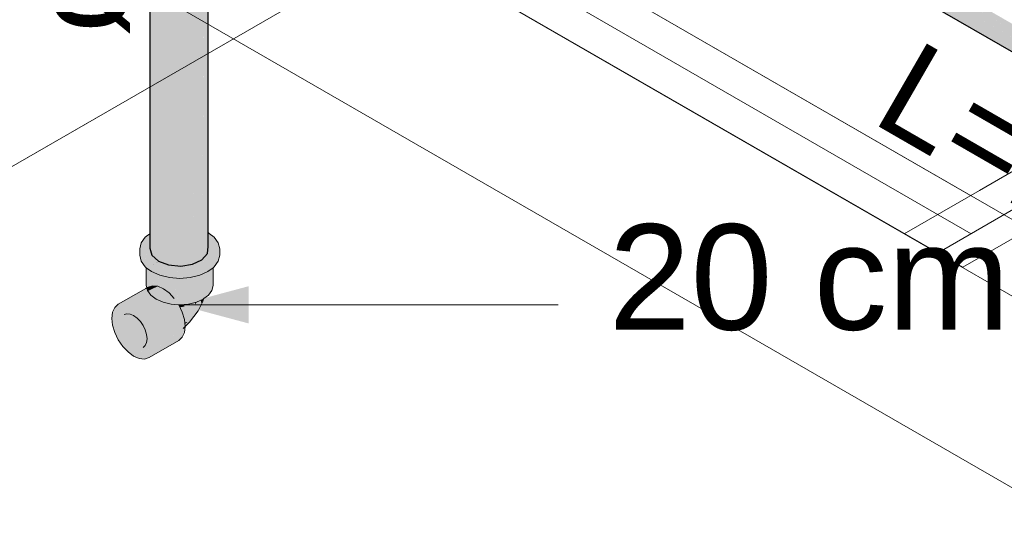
# Model space of a CAD drawing. Header units: millimetres. Extents: x 2 to 902, y -447 to 199.
# Tile 402 of 656: x 107.23 to 109.28, y 59.96 to 61.03. Entities that reach past the tile are written whole.
import ezdxf

# ---------------------------------------------------------------- set-up
doc = ezdxf.new("R2010")
doc.units = ezdxf.units.MM
doc.header["$MEASUREMENT"] = 0
doc.linetypes.add('NULL', pattern=[0])
for name, color, linetype, lineweight in [('AF-Condutos', 4, 'Continuous', 25), ('AF-Peça de utilização', 9, 'Continuous', 18), ('AF-Textos conduto', 7, 'Continuous', 9), ('Cotas', 1, 'Continuous', 0), ('IFC-Laje-Contorno', 134, 'Continuous', 5), ('IFC-Parede padrão-Contorno', 44, 'Continuous', 5), ('IFC-Viga-Contorno', 66, 'Continuous', 5), ('Textos', 7, 'Continuous', 9)]:
    doc.layers.add(name, color=color, linetype=linetype, lineweight=lineweight)
doc.styles.add('Arial', font='arial.ttf')

msp = doc.modelspace()

# ---------------------------------------------------------------- hatches: boundary and pattern name
at = {"layer": 'AF-Condutos', "linetype": 'Continuous'}
for points in [[(107.6293, 61.94), (107.6917, 61.9037), (107.6921, 61.9037), (107.6917, 61.9037), (107.6919, 61.9036), (107.6952, 61.9017), (107.6981, 61.9), (107.6983, 61.9001), (107.6952, 61.9019), (107.7009, 61.9101), (107.6952, 61.9019), (107.6983, 61.9001), (107.6981, 61.9), (111.0703, 59.9533), (107.7185, 61.9087), (107.7076, 61.915), (107.7011, 61.9104), (107.7076, 61.915), (107.7049, 61.9159), (107.6918, 61.9038), (107.7049, 61.9159), (107.7076, 61.915), (107.7185, 61.9087), (111.0703, 59.9741), (107.719, 61.9089), (111.0703, 59.9741), (107.7455, 61.9202), (107.7284, 61.9302), (107.708, 61.9153), (107.7053, 61.9165), (107.7052, 61.9164), (107.7037, 61.9163), (107.7052, 61.9164), (107.7053, 61.9165), (107.7043, 61.917), (107.7053, 61.9165), (107.7054, 61.9168), (107.7053, 61.9165), (107.708, 61.9153), (107.7284, 61.9302), (107.721, 61.9346), (107.7195, 61.933), (107.7065, 61.9183), (107.7046, 61.9173), (107.7065, 61.9183), (107.7089, 61.9218), (107.7065, 61.9183), (107.7195, 61.933), (107.717, 61.9337), (107.7195, 61.933), (107.721, 61.9346), (107.7186, 61.936), (107.7182, 61.9354), (107.7186, 61.936), (107.6366, 61.984), (107.6293, 61.9607)], [(111.0566, 59.9821), (111.0582, 59.9811), (111.0617, 59.9927), (111.0669, 60.0035), (111.0652, 60.0045), (107.7186, 61.936)], [(107.6917, 61.9037), (107.6366, 61.9252), (107.684, 61.8978), (107.6854, 61.897), (107.6909, 61.9029), (107.6854, 61.897), (107.6878, 61.8957), (107.6901, 61.8943), (107.6923, 61.8976), (107.6901, 61.8943), (111.0776, 59.9385), (107.6981, 61.9), (107.6951, 61.9017), (107.6919, 61.9036)], [(111.0529, 59.9634), (111.0546, 59.9624), (111.0558, 59.9729), (111.0582, 59.9811), (111.0567, 59.9819), (107.7076, 61.915)], [(111.0538, 59.9541), (111.0546, 59.9623), (111.0526, 59.9635), (107.6919, 61.9036), (111.0536, 59.9525)], [(107.6178, 61.8586), (107.6179, 61.8599), (107.6132, 61.8848), (107.6086, 61.8828), (107.6067, 61.8819), (107.6117, 61.8571), (107.6067, 61.8549), (107.6072, 60.5997)], [(107.498, 60.5882), (107.4979, 60.5579), (107.5019, 60.5433), (107.5158, 60.531), (107.5371, 60.523), (107.5371, 60.6065), (107.5371, 61.8507), (107.5367, 61.8507), (107.5168, 60.5975), (107.5158, 61.8549), (107.5158, 60.5971), (107.5158, 61.8549), (107.5154, 61.855), (107.5024, 60.5912), (107.5019, 61.8591), (107.5019, 60.5909), (107.5019, 60.5911), (107.5014, 60.5907), (107.5019, 60.5911), (107.5019, 60.5999), (107.5019, 61.8591), (107.5018, 61.8592), (107.4979, 61.8609), (107.498, 60.5945), (107.4979, 61.8609), (107.4979, 60.5943), (107.4979, 60.5892), (107.4979, 60.5579), (107.498, 60.5892)], [(107.5019, 61.8582), (107.5024, 60.5912), (107.5154, 61.8531), (107.5148, 61.8551), (107.5146, 61.8552), (107.5064, 61.8571), (107.5019, 61.8591)], [(107.5158, 61.8523), (107.5168, 60.5975), (107.5367, 61.8499), (107.5367, 61.8507), (107.5362, 61.8507), (107.5318, 61.8511), (107.5158, 61.8549)], [(107.5864, 61.8511), (107.5623, 61.8704), (107.5623, 61.8453), (107.5623, 60.5207), (107.5869, 60.5245), (107.6062, 61.8558), (107.5869, 61.8512)], [(107.6072, 60.596), (107.6072, 60.5997), (107.6067, 61.8549), (107.6067, 60.6001), (107.6067, 61.8559), (107.6062, 61.8558), (107.5882, 60.614), (107.6067, 60.5962), (107.5882, 60.614), (107.588, 60.6045), (107.5906, 60.6033), (107.588, 60.6045), (107.5869, 60.5245), (107.6067, 60.5338), (107.6182, 60.5468), (107.6182, 60.5911), (107.6182, 60.5914), (107.6182, 61.86), (107.6179, 61.8599), (107.6072, 60.5997), (107.6081, 60.5956), (107.6072, 60.5997)], [(107.6182, 60.5468), (107.6195, 61.8606), (107.6182, 61.86)], [(107.6195, 60.5904), (107.6195, 60.5905), (107.6195, 61.8606), (107.6195, 61.8606), (107.6182, 60.5914), (107.6183, 60.5911), (107.6192, 60.5907), (107.6183, 60.5911), (107.6195, 60.5615)], [(107.5618, 61.8488), (107.5618, 61.8492), (107.559, 61.849), (107.5371, 61.8507), (107.5371, 61.8473), (107.5371, 60.523)], [(107.5618, 61.8492), (107.5371, 60.523), (107.5623, 60.5207), (107.5623, 61.8492)], [(107.6182, 60.5914), (107.6182, 60.5468), (107.6195, 60.5615)]]:
    msp.add_hatch(color=151, dxfattribs=at).paths.add_polyline_path(points)
at = {"layer": 'AF-Peça de utilização', "linetype": 'Continuous'}
for points in [[(107.4979, 60.5872), (107.4979, 60.5881), (107.491, 60.5829), (107.4881, 60.5807), (107.4798, 60.5691), (107.477, 60.5567), (107.477, 60.5431), (107.4798, 60.5307), (107.4881, 60.5191), (107.4798, 60.5443), (107.4881, 60.5191), (107.4907, 60.5171), (107.5014, 60.5091), (107.4907, 60.5281), (107.5014, 60.5091), (107.5186, 60.5015), (107.5387, 60.4967), (107.5603, 60.495), (107.5818, 60.4967), (107.6019, 60.5015), (107.6192, 60.5091), (107.6298, 60.5171), (107.6324, 60.5191), (107.6298, 60.5198), (107.6324, 60.5191), (107.6324, 60.5327), (107.6298, 60.5307), (107.6192, 60.5227), (107.6019, 60.5151), (107.5818, 60.5103), (107.6019, 60.5151), (107.6192, 60.5227), (107.6298, 60.5361), (107.6298, 60.538), (107.6298, 60.5361), (107.6192, 60.5227), (107.6298, 60.5307), (107.6298, 60.5334), (107.6298, 60.5307), (107.6324, 60.5327), (107.6324, 60.5191), (107.6407, 60.5307), (107.6436, 60.5431), (107.6436, 60.5567), (107.6407, 60.5691), (107.6324, 60.5807), (107.6407, 60.5443), (107.6396, 60.5492), (107.6383, 60.5486), (107.6396, 60.5492), (107.6356, 60.5666), (107.6324, 60.5807), (107.6311, 60.5615), (107.63, 60.5447), (107.6311, 60.5615), (107.6324, 60.5807), (107.6298, 60.5796), (107.6298, 60.56), (107.6298, 60.5796), (107.6203, 60.5492), (107.6224, 60.5516), (107.6298, 60.5446), (107.6224, 60.5516), (107.6203, 60.5492), (107.6195, 60.5468), (107.6195, 60.5484), (107.6195, 60.5615), (107.6182, 60.5468), (107.618, 60.5466), (107.612, 60.5398), (107.6176, 60.5407), (107.6195, 60.541), (107.6286, 60.544), (107.6195, 60.541), (107.6234, 60.5416), (107.6298, 60.5426), (107.6234, 60.5416), (107.612, 60.5398), (107.6101, 60.5377), (107.6207, 60.5403), (107.6188, 60.5395), (107.6207, 60.5403), (107.6101, 60.5377), (107.6093, 60.5367), (107.617, 60.5386), (107.6093, 60.5367), (107.6067, 60.5338), (107.5927, 60.5272), (107.5869, 60.5245), (107.5623, 60.5207), (107.5605, 60.5209), (107.5563, 60.5212), (107.5477, 60.522), (107.5186, 60.5151), (107.5222, 60.5145), (107.5547, 60.5095), (107.5761, 60.5194), (107.5781, 60.5193), (107.5787, 60.5192), (107.5883, 60.5247), (107.5787, 60.5192), (107.5819, 60.5189), (107.597, 60.5261), (107.6019, 60.5284), (107.6298, 60.5417), (107.6019, 60.5284), (107.597, 60.5261), (107.6003, 60.5266), (107.6008, 60.5267), (107.6003, 60.5266), (107.597, 60.5261), (107.5819, 60.5189), (107.5787, 60.5192), (107.5781, 60.5193), (107.5761, 60.5194), (107.5547, 60.5095), (107.5603, 60.5086), (107.5832, 60.5188), (107.6, 60.5262), (107.601, 60.5267), (107.6298, 60.5394), (107.5603, 60.5086), (107.5387, 60.5103), (107.5603, 60.5086), (107.5186, 60.5151), (107.5428, 60.5209), (107.5477, 60.522), (107.5476, 60.522), (107.547, 60.5221), (107.5467, 60.5221), (107.5425, 60.521), (107.5467, 60.5221), (107.5456, 60.5222), (107.5419, 60.5212), (107.5456, 60.5222), (107.5371, 60.523), (107.5253, 60.5241), (107.5371, 60.523), (107.5272, 60.5267), (107.5158, 60.5249), (107.5272, 60.5267), (107.525, 60.5275), (107.5181, 60.5301), (107.5134, 60.5252), (107.5181, 60.5301), (107.508, 60.5256), (107.5014, 60.5227), (107.4907, 60.5307), (107.5039, 60.5354), (107.5017, 60.5363), (107.5039, 60.5354), (107.5088, 60.5372), (107.5069, 60.5389), (107.5004, 60.5367), (107.5069, 60.5389), (107.506, 60.5397), (107.5058, 60.5399), (107.5041, 60.5413), (107.5038, 60.5417), (107.4979, 60.5377), (107.4993, 60.5372), (107.4979, 60.5377), (107.5038, 60.5417), (107.4976, 60.5378), (107.4907, 60.5335), (107.4995, 60.5371), (107.4907, 60.5335), (107.4976, 60.5378), (107.5038, 60.5417), (107.4973, 60.5379), (107.5025, 60.541), (107.5038, 60.5417), (107.5034, 60.542), (107.5019, 60.5433), (107.5014, 60.545), (107.5008, 60.5443), (107.5014, 60.545), (107.5012, 60.5457), (107.499, 60.5539), (107.5003, 60.5448), (107.5003, 60.5447), (107.5003, 60.5448), (107.4949, 60.5388), (107.4907, 60.5341), (107.4952, 60.5387), (107.4907, 60.5341), (107.4949, 60.5388), (107.5003, 60.5448), (107.4945, 60.539), (107.5003, 60.5448), (107.499, 60.5539), (107.4986, 60.5552), (107.4964, 60.5482), (107.4986, 60.5552), (107.4957, 60.5489), (107.496, 60.5486), (107.4957, 60.5489), (107.4924, 60.5398), (107.4907, 60.5352), (107.4925, 60.5397), (107.4907, 60.5352), (107.4927, 60.5397), (107.4907, 60.5352), (107.4881, 60.5327), (107.4916, 60.5809), (107.4881, 60.5327), (107.4957, 60.5658), (107.4925, 60.5517), (107.4907, 60.5438), (107.49, 60.5407), (107.4907, 60.5404), (107.4907, 60.5381), (107.491, 60.5403), (107.4907, 60.5381), (107.4911, 60.5402), (107.4931, 60.5512), (107.4911, 60.5402), (107.4907, 60.5381), (107.4911, 60.5402), (107.4933, 60.551), (107.4911, 60.5402), (107.4907, 60.5381), (107.4916, 60.5401), (107.4907, 60.5381), (107.4907, 60.5404), (107.49, 60.5407), (107.4881, 60.5327), (107.4907, 60.5352), (107.4924, 60.5398), (107.4957, 60.5489), (107.4979, 60.5537), (107.4986, 60.5552), (107.4979, 60.5579), (107.4961, 60.5646), (107.4979, 60.5579), (107.4979, 60.5736), (107.4979, 60.5755)], [(107.622, 60.5885), (107.6195, 60.5904), (107.6195, 60.5898), (107.6195, 60.5882), (107.6195, 60.5859), (107.6195, 60.5765), (107.621, 60.5769), (107.6219, 60.5868), (107.621, 60.5769), (107.6209, 60.5767), (107.621, 60.5769), (107.6195, 60.5764), (107.6195, 60.5762), (107.6195, 60.5761), (107.6195, 60.5751), (107.6195, 60.5615), (107.6195, 60.5468), (107.6208, 60.5756), (107.6324, 60.5807)], [(107.6203, 60.5492), (107.6298, 60.5796), (107.6208, 60.5756), (107.6196, 60.5485), (107.6195, 60.5468)], [(107.5088, 60.5371), (107.504, 60.5354), (107.4907, 60.5307), (107.496, 60.5267), (107.5021, 60.5262), (107.496, 60.5267), (107.5014, 60.5227), (107.5079, 60.5257), (107.5031, 60.5261), (107.5073, 60.5342), (107.5031, 60.5261), (107.5079, 60.5257), (107.5171, 60.5298), (107.5179, 60.5302), (107.5158, 60.531)], [(107.4907, 60.4808), (107.4907, 60.48), (107.4916, 60.4759), (107.4918, 60.4753), (107.4931, 60.4696), (107.4929, 60.4759), (107.4931, 60.4696), (107.5, 60.4599), (107.5111, 60.4516), (107.5255, 60.4452), (107.5423, 60.4412), (107.536, 60.4664), (107.5357, 60.4673), (107.5351, 60.4697), (107.5336, 60.4758), (107.5277, 60.4993), (107.5271, 60.4994), (107.5306, 60.4801), (107.5323, 60.4709), (107.5306, 60.4801), (107.5271, 60.4994), (107.5257, 60.4998), (107.526, 60.487), (107.5262, 60.4774), (107.5263, 60.4735), (107.5262, 60.4774), (107.526, 60.487), (107.5257, 60.4998), (107.5255, 60.4998), (107.5255, 60.4877), (107.5255, 60.4781), (107.5255, 60.474), (107.5255, 60.4738), (107.5254, 60.4741), (107.5231, 60.4807), (107.5255, 60.4738), (107.5255, 60.4781), (107.5255, 60.4984), (107.5255, 60.4998), (107.5239, 60.5002), (107.5186, 60.5015), (107.5161, 60.5021), (107.5155, 60.5022), (107.5155, 60.5022), (107.5138, 60.5026), (107.5155, 60.5022), (107.5155, 60.5022), (107.5161, 60.5021), (107.5186, 60.5015), (107.5158, 60.5027), (107.5152, 60.503), (107.5133, 60.5038), (107.5136, 60.5027), (107.5168, 60.4873), (107.5184, 60.4792), (107.519, 60.4766), (107.5187, 60.4781), (107.5184, 60.4792), (107.5168, 60.4873), (107.5133, 60.5038), (107.5121, 60.5044), (107.5133, 60.491), (107.5141, 60.4823), (107.5145, 60.4785), (107.5141, 60.4823), (107.5133, 60.491), (107.5121, 60.5044), (107.5111, 60.5048), (107.5111, 60.4933), (107.5111, 60.4845), (107.5111, 60.5048), (107.5044, 60.5078), (107.5039, 60.508), (107.5038, 60.508), (107.5096, 60.4856), (107.5111, 60.4799), (107.5111, 60.4788), (107.5111, 60.4799), (107.5096, 60.4856), (107.5038, 60.508), (107.5093, 60.4858), (107.5108, 60.4801), (107.5093, 60.4858), (107.5038, 60.508), (107.5022, 60.5087), (107.5053, 60.4887), (107.5064, 60.4819), (107.5068, 60.4792), (107.5066, 60.4805), (107.5036, 60.4795), (107.5066, 60.4805), (107.5064, 60.4819), (107.5061, 60.4835), (107.5053, 60.4887), (107.5023, 60.5084), (107.5022, 60.5087), (107.5016, 60.509), (107.5016, 60.5089), (107.5038, 60.4898), (107.5046, 60.4827), (107.5038, 60.4898), (107.5016, 60.5089), (107.5016, 60.509), (107.5014, 60.5091), (107.5001, 60.5097), (107.5014, 60.5091), (107.5, 60.5101), (107.5, 60.5097), (107.5, 60.4926), (107.5, 60.4846), (107.4959, 60.5132), (107.4956, 60.5134), (107.4955, 60.5135), (107.4992, 60.485), (107.4998, 60.4799), (107.5, 60.4785), (107.5, 60.4799), (107.5, 60.48), (107.4994, 60.4849), (107.5, 60.48), (107.5, 60.4799), (107.5, 60.4785), (107.4998, 60.4799), (107.4992, 60.485), (107.4955, 60.5135), (107.4949, 60.514), (107.4976, 60.4857), (107.4982, 60.479), (107.4983, 60.4779), (107.4982, 60.479), (107.4942, 60.4766), (107.4931, 60.4763), (107.4931, 60.476), (107.4932, 60.4761), (107.4931, 60.476), (107.4929, 60.4762), (107.4931, 60.476), (107.4931, 60.4763), (107.4929, 60.4806), (107.4927, 60.4806), (107.4929, 60.4806), (107.4931, 60.4763), (107.4942, 60.4766), (107.4982, 60.479), (107.4981, 60.4801), (107.4976, 60.4857), (107.4949, 60.514), (107.4931, 60.5154), (107.4931, 60.4876), (107.4931, 60.4806), (107.4917, 60.5164), (107.4916, 60.5164), (107.4916, 60.5165), (107.4907, 60.5171)], [(107.5181, 60.5301), (107.5179, 60.5302), (107.5171, 60.5298), (107.5079, 60.5257), (107.5014, 60.5227), (107.508, 60.5256), (107.5172, 60.5297)], [(107.6275, 60.5153), (107.622, 60.5113), (107.6205, 60.5101), (107.6205, 60.4599), (107.6275, 60.4696), (107.6298, 60.48), (107.6298, 60.5171), (107.6282, 60.5159)], [(107.4931, 60.4806), (107.4931, 60.5154), (107.4917, 60.5164)], [(107.5, 60.4846), (107.5, 60.5101), (107.4959, 60.5132)], [(107.5581, 60.44), (107.5603, 60.4398), (107.5596, 60.442), (107.5445, 60.4962), (107.5433, 60.4963), (107.5489, 60.4533), (107.5508, 60.4507), (107.5489, 60.4533), (107.5433, 60.4963), (107.5423, 60.4964), (107.5423, 60.4631), (107.5423, 60.4604), (107.5423, 60.4618), (107.5423, 60.4631), (107.5294, 60.4974), (107.5413, 60.4646), (107.5294, 60.4974), (107.5288, 60.4974), (107.5294, 60.4974), (107.5288, 60.499), (107.5281, 60.4992), (107.5286, 60.4974), (107.5281, 60.4992), (107.5277, 60.4993), (107.5283, 60.4975), (107.5358, 60.4726), (107.5283, 60.4975), (107.5277, 60.4993), (107.5282, 60.4975), (107.5336, 60.4758), (107.538, 60.4649), (107.5336, 60.4758), (107.5357, 60.4673), (107.536, 60.4664), (107.5423, 60.4412)], [(107.5423, 60.4631), (107.5423, 60.4958), (107.5423, 60.4964), (107.5414, 60.4965), (107.5387, 60.4967), (107.5289, 60.499), (107.5296, 60.4974), (107.5289, 60.499), (107.5288, 60.499), (107.5295, 60.4974)], [(107.5603, 60.495), (107.5445, 60.4962), (107.5603, 60.4398), (107.5783, 60.4412), (107.5626, 60.4948), (107.5603, 60.5029)], [(107.5783, 60.4964), (107.5625, 60.4952), (107.5783, 60.4412), (107.5951, 60.4452), (107.5805, 60.4966)], [(107.5951, 60.4977), (107.5951, 60.4998), (107.5818, 60.4967), (107.5805, 60.4966), (107.5805, 60.4963), (107.5951, 60.4452)], [(107.5951, 60.4998), (107.5951, 60.4452), (107.6095, 60.4516), (107.5971, 60.5003)], [(107.6095, 60.5033), (107.6095, 60.5048), (107.6019, 60.5015), (107.5971, 60.5003), (107.5973, 60.4994), (107.6095, 60.4516)], [(107.6205, 60.4599), (107.6186, 60.4692), (107.6113, 60.5056), (107.6095, 60.5048), (107.6095, 60.4516), (107.6109, 60.4527)], [(107.6205, 60.5097), (107.6205, 60.5101), (107.6192, 60.5091), (107.6113, 60.5056), (107.6117, 60.5035), (107.6205, 60.4599)], [(107.484, 60.3967), (107.4828, 60.3985), (107.4783, 60.4051), (107.4402, 60.3831), (107.4783, 60.4051), (107.4765, 60.407), (107.4715, 60.4122), (107.4374, 60.3925), (107.4715, 60.4122), (107.4689, 60.4142), (107.4364, 60.4014), (107.4706, 60.4148), (107.4643, 60.4175), (107.4605, 60.4191), (107.4374, 60.4092), (107.4615, 60.4196), (107.4606, 60.4202), (107.4571, 60.4206), (107.4521, 60.4211), (107.4504, 60.4212), (107.4483, 60.4215), (107.4402, 60.4153), (107.4483, 60.4215), (107.4446, 60.4195), (107.4504, 60.4212), (107.4571, 60.4206), (107.4643, 60.4175), (107.4715, 60.4122), (107.4783, 60.4051), (107.484, 60.3967), (107.4885, 60.3875), (107.4912, 60.3781), (107.4922, 60.3692), (107.5054, 60.3635), (107.4941, 60.3684), (107.4942, 60.368), (107.5038, 60.3625), (107.4922, 60.3692), (107.4912, 60.3614), (107.4989, 60.3597), (107.4931, 60.361), (107.4912, 60.3614), (107.4932, 60.3597), (107.4954, 60.3577), (107.4912, 60.3614), (107.4885, 60.3553), (107.4936, 60.3567), (107.4906, 60.3558), (107.4904, 60.3548), (107.4902, 60.3531), (107.5036, 60.3364), (107.4893, 60.3542), (107.4902, 60.3531), (107.4904, 60.3548), (107.4906, 60.3558), (107.4885, 60.3553), (107.4889, 60.3539), (107.4964, 60.3297), (107.5583, 60.3655), (107.5655, 60.3722), (107.5701, 60.3822), (107.5081, 60.3464), (107.5716, 60.3949), (107.5701, 60.4093), (107.5097, 60.3591), (107.509, 60.3656), (107.5097, 60.3591), (107.5367, 60.3815), (107.5081, 60.3736), (107.5367, 60.3815), (107.5701, 60.4093), (107.5655, 60.4246), (107.5036, 60.3888), (107.5655, 60.4246), (107.5583, 60.4396), (107.4964, 60.4038), (107.5307, 60.4421), (107.4964, 60.4038), (107.5556, 60.438), (107.5583, 60.4396), (107.5581, 60.44), (107.5546, 60.4403), (107.5423, 60.4412), (107.5365, 60.4416), (107.5423, 60.4412), (107.5546, 60.4403), (107.5373, 60.4424), (107.5546, 60.4403), (107.5489, 60.4533), (107.5321, 60.4436), (107.5296, 60.4422), (107.5308, 60.4429), (107.5186, 60.4469), (107.5147, 60.4433), (107.487, 60.4176), (107.5186, 60.4469), (107.5116, 60.4485), (107.5186, 60.4469), (107.5308, 60.4429), (107.5321, 60.4436), (107.5311, 60.4439), (107.5255, 60.4452), (107.5311, 60.4439), (107.5196, 60.4478), (107.5311, 60.4439), (107.5321, 60.4436), (107.5489, 60.4533), (107.538, 60.4649), (107.5133, 60.4506), (107.5102, 60.4489), (107.5128, 60.4503), (107.5133, 60.4506), (107.538, 60.4649), (107.5263, 60.4735), (107.513, 60.4507), (107.5111, 60.4516), (107.513, 60.4507), (107.5263, 60.4735), (107.5059, 60.4555), (107.5047, 60.4544), (107.5059, 60.4555), (107.5263, 60.4735), (107.5012, 60.459), (107.4993, 60.4568), (107.5009, 60.4511), (107.4993, 60.4568), (107.4956, 60.4524), (107.4761, 60.4291), (107.4945, 60.4526), (107.4761, 60.4291), (107.4956, 60.4524), (107.4993, 60.4568), (107.5012, 60.459), (107.4982, 60.4573), (107.4914, 60.4534), (107.4982, 60.4573), (107.5008, 60.4588), (107.5012, 60.459), (107.5, 60.4599), (107.4979, 60.4615), (107.4944, 60.459), (107.4942, 60.459), (107.4877, 60.4542), (107.4876, 60.4543), (107.4643, 60.4377), (107.4864, 60.4546), (107.4643, 60.4377), (107.4876, 60.4543), (107.4877, 60.4542), (107.4942, 60.459), (107.4944, 60.459), (107.4979, 60.4615), (107.4978, 60.4616), (107.493, 60.4596), (107.4829, 60.4554), (107.493, 60.4596), (107.4978, 60.4616), (107.4979, 60.4615), (107.5, 60.4599), (107.5012, 60.459), (107.4986, 60.4619), (107.5012, 60.459), (107.5263, 60.4735), (107.5145, 60.4785), (107.4948, 60.4671), (107.5145, 60.4785), (107.4938, 60.4686), (107.4923, 60.4657), (107.4938, 60.4686), (107.4905, 60.4671), (107.4909, 60.4668), (107.4905, 60.4671), (107.4847, 60.4633), (107.485, 60.4631), (107.4847, 60.4633), (107.4526, 60.4427), (107.4867, 60.4624), (107.477, 60.4568), (107.4526, 60.4427), (107.4847, 60.4633), (107.4905, 60.4671), (107.4907, 60.4671), (107.4934, 60.4684), (107.4938, 60.4686), (107.4937, 60.4688), (107.4931, 60.4695), (107.4931, 60.4695), (107.4931, 60.4695), (107.4931, 60.4696), (107.4918, 60.4713), (107.4923, 60.473), (107.4911, 60.4724), (107.4923, 60.473), (107.4922, 60.4734), (107.491, 60.4724), (107.4907, 60.4721), (107.4909, 60.4727), (107.4908, 60.4727), (107.4907, 60.4726), (107.4865, 60.4701), (107.4416, 60.4438), (107.4868, 60.4699), (107.4794, 60.4656), (107.4416, 60.4438), (107.4836, 60.4638), (107.4416, 60.4438), (107.4865, 60.4701), (107.4907, 60.4726), (107.4908, 60.4728), (107.4907, 60.4729), (107.4908, 60.4728), (107.4908, 60.4727), (107.4909, 60.4727), (107.4907, 60.4721), (107.491, 60.4724), (107.4922, 60.4734), (107.492, 60.4741), (107.4942, 60.4766), (107.4918, 60.4753), (107.4907, 60.4746), (107.4898, 60.4741), (107.4849, 60.4713), (107.4863, 60.4702), (107.4849, 60.4713), (107.4322, 60.4409), (107.425, 60.4342), (107.4205, 60.4242), (107.4189, 60.4115), (107.4205, 60.3971), (107.425, 60.3818), (107.4322, 60.3668), (107.4416, 60.353), (107.4526, 60.3415), (107.4643, 60.3329), (107.4761, 60.3279), (107.487, 60.3268), (107.4715, 60.35), (107.4912, 60.3614), (107.4917, 60.3655), (107.4922, 60.3692), (107.4927, 60.3731), (107.4643, 60.3531), (107.4918, 60.3725), (107.4918, 60.3727), (107.4571, 60.3584), (107.4905, 60.3807), (107.4904, 60.3809), (107.4885, 60.3875), (107.4504, 60.3655), (107.4885, 60.3875), (107.4874, 60.3896), (107.484, 60.3967), (107.4446, 60.3739)], [(107.4922, 60.4734), (107.4923, 60.473), (107.4918, 60.4713), (107.4931, 60.4696), (107.4931, 60.4695), (107.4937, 60.4688), (107.4938, 60.4686), (107.5145, 60.4785), (107.5036, 60.4795), (107.4942, 60.4766)], [(107.4907, 60.4726), (107.4908, 60.4727), (107.4908, 60.4728)], [(107.5583, 60.4397), (107.5582, 60.44), (107.5581, 60.44)], [(107.5704, 60.4364), (107.5693, 60.4391), (107.566, 60.4403), (107.563, 60.44), (107.5603, 60.4398), (107.564, 60.4395), (107.5603, 60.4398), (107.5585, 60.44), (107.5592, 60.4397), (107.5585, 60.44), (107.5582, 60.44), (107.5587, 60.4397), (107.5582, 60.44), (107.5584, 60.4397), (107.5616, 60.4348)], [(107.5584, 60.4397), (107.5582, 60.44), (107.5583, 60.4397), (107.5616, 60.4348)], [(107.5583, 60.4397), (107.5583, 60.4396), (107.5616, 60.4348)], [(107.5607, 60.4346), (107.5616, 60.4348), (107.5583, 60.4396)], [(107.5986, 60.4273), (107.6068, 60.444), (107.6109, 60.4527), (107.6101, 60.452), (107.6048, 60.4431), (107.6049, 60.4495), (107.5961, 60.4457), (107.5915, 60.4395), (107.5925, 60.4446), (107.5868, 60.4432), (107.5798, 60.4415), (107.5797, 60.4413), (107.5796, 60.4413), (107.5797, 60.4413), (107.5792, 60.4414), (107.5783, 60.4412), (107.5688, 60.4405), (107.5694, 60.4391), (107.5704, 60.4364), (107.588, 60.4288), (107.5704, 60.4364), (107.5607, 60.4346), (107.5627, 60.4306), (107.5768, 60.4237), (107.5926, 60.4226), (107.5768, 60.4237), (107.5639, 60.43), (107.5627, 60.4306), (107.5655, 60.4246), (107.5677, 60.4202), (107.5655, 60.4246), (107.5669, 60.4199), (107.5691, 60.4171), (107.5669, 60.4199), (107.5677, 60.4172), (107.5685, 60.4146), (107.5699, 60.4155), (107.5697, 60.416), (107.5699, 60.4155), (107.5703, 60.4157), (107.5695, 60.4152), (107.5685, 60.4146), (107.5688, 60.4138), (107.569, 60.4131), (107.5696, 60.4143), (107.569, 60.4131), (107.5701, 60.4093), (107.5706, 60.4076), (107.5701, 60.4093), (107.5708, 60.4026), (107.572, 60.403), (107.5774, 60.4046), (107.5723, 60.4005), (107.5711, 60.3995), (107.5713, 60.3984), (107.5715, 60.3964), (107.5719, 60.397), (107.5673, 60.3907), (107.5716, 60.3949), (107.5805, 60.4035)], [(107.5693, 60.4391), (107.5688, 60.4405), (107.566, 60.4403)], [(107.5797, 60.4413), (107.5798, 60.4415), (107.5792, 60.4414)], [(107.5959, 60.4454), (107.5961, 60.4457), (107.5951, 60.4452), (107.5925, 60.4446), (107.5924, 60.444), (107.5915, 60.4395)], [(107.6101, 60.452), (107.6095, 60.4516), (107.6078, 60.4508), (107.6075, 60.4501), (107.6078, 60.4508), (107.6073, 60.4506), (107.6049, 60.4495), (107.6049, 60.4481), (107.6048, 60.4431), (107.6099, 60.4518)], [(107.5417, 60.3658), (107.5701, 60.3822), (107.5716, 60.3949), (107.5715, 60.3948), (107.5081, 60.3464)], [(107.5774, 60.4046), (107.5708, 60.4026), (107.5711, 60.3995)], [(107.4912, 60.3781), (107.4909, 60.3811), (107.4571, 60.3584), (107.4918, 60.3727)], [(107.4715, 60.35), (107.4745, 60.3456), (107.487, 60.3268), (107.4787, 60.3481), (107.4783, 60.3494), (107.4877, 60.3546), (107.4885, 60.3553), (107.4903, 60.3594), (107.4912, 60.3614)], [(107.4883, 60.3549), (107.4783, 60.3494), (107.487, 60.3268), (107.4964, 60.3297), (107.4885, 60.3553), (107.484, 60.3511)], [(107.4922, 60.3692), (107.4942, 60.368), (107.4941, 60.3684)]]:
    msp.add_hatch(color=161, dxfattribs=at).paths.add_polyline_path(points)
at = {"layer": 'Cotas', "linetype": 'Continuous'}
msp.add_hatch(color=1, dxfattribs=at).paths.add_polyline_path([(107.5591, 60.4398), (107.7039, 60.401), (107.7039, 60.4786)])

# ---------------------------------------------------------------- linework, layer by layer
at = {"layer": 'AF-Condutos'}
for p, q in [((107.6901, 61.8943), (111.0776, 59.9385)), ((107.4979, 61.8609), (107.4979, 60.5943)), ((107.6195, 60.5905), (107.6195, 61.8606)), ((107.4979, 60.5943), (107.4979, 60.5892)), ((107.4979, 60.5892), (107.4979, 60.5579)), ((107.6195, 60.5904), (107.6195, 60.5905)), ((107.6195, 60.5615), (107.6195, 60.5904)), ((107.6182, 60.5468), (107.6195, 60.5615)), ((107.4979, 60.5579), (107.5019, 60.5433)), ((107.5019, 60.5433), (107.5158, 60.531)), ((107.6067, 60.5338), (107.6182, 60.5468)), ((107.5158, 60.531), (107.5371, 60.523)), ((107.5371, 60.523), (107.5623, 60.5207)), ((107.5623, 60.5207), (107.5869, 60.5245)), ((107.5869, 60.5245), (107.6067, 60.5338))]:
    msp.add_line(p, q, dxfattribs=at)
at = {"layer": 'AF-Peça de utilização'}
for p, q in [((107.4881, 60.5807), (107.4798, 60.5691)), ((107.491, 60.5829), (107.4881, 60.5807)), ((107.4979, 60.5881), (107.491, 60.5829)), ((107.622, 60.5885), (107.6195, 60.5904)), ((107.6324, 60.5807), (107.622, 60.5885)), ((107.6407, 60.5691), (107.6324, 60.5807)), ((107.4798, 60.5691), (107.477, 60.5567)), ((107.6436, 60.5567), (107.6407, 60.5691)), ((107.477, 60.5567), (107.477, 60.5431)), ((107.477, 60.5431), (107.4798, 60.5307)), ((107.6407, 60.5307), (107.6436, 60.5431)), ((107.6436, 60.5431), (107.6436, 60.5567)), ((107.4798, 60.5307), (107.4881, 60.5191)), ((107.4881, 60.5191), (107.4907, 60.5171)), ((107.4907, 60.5171), (107.5014, 60.5091)), ((107.4907, 60.5171), (107.4907, 60.4808)), ((107.6192, 60.5091), (107.6298, 60.5171)), ((107.6298, 60.5171), (107.6324, 60.5191)), ((107.6298, 60.48), (107.6298, 60.5171)), ((107.6324, 60.5191), (107.6407, 60.5307)), ((107.5014, 60.5091), (107.5186, 60.5015)), ((107.5186, 60.5015), (107.5387, 60.4967)), ((107.5387, 60.4967), (107.5603, 60.495)), ((107.5603, 60.495), (107.5818, 60.4967)), ((107.5818, 60.4967), (107.6019, 60.5015)), ((107.6019, 60.5015), (107.6192, 60.5091)), ((107.4907, 60.4808), (107.4907, 60.48)), ((107.4907, 60.48), (107.4916, 60.4759)), ((107.4916, 60.4759), (107.4918, 60.4753)), ((107.4942, 60.4766), (107.4918, 60.4753)), ((107.5036, 60.4795), (107.4942, 60.4766)), ((107.5145, 60.4785), (107.5036, 60.4795)), ((107.5263, 60.4735), (107.5145, 60.4785)), ((107.6275, 60.4696), (107.6298, 60.48)), ((107.4849, 60.4713), (107.4322, 60.4409)), ((107.4898, 60.4741), (107.4849, 60.4713)), ((107.4907, 60.4746), (107.4898, 60.4741)), ((107.4918, 60.4753), (107.4907, 60.4746)), ((107.4918, 60.4753), (107.4931, 60.4696)), ((107.4931, 60.4696), (107.5, 60.4599)), ((107.5, 60.4599), (107.5111, 60.4516)), ((107.538, 60.4649), (107.5263, 60.4735)), ((107.5489, 60.4533), (107.538, 60.4649)), ((107.6109, 60.4527), (107.6205, 60.4599)), ((107.6205, 60.4599), (107.6275, 60.4696)), ((107.4322, 60.4409), (107.425, 60.4342)), ((107.5111, 60.4516), (107.5255, 60.4452)), ((107.5255, 60.4452), (107.5423, 60.4412)), ((107.5423, 60.4412), (107.5581, 60.44)), ((107.5581, 60.44), (107.5603, 60.4398)), ((107.5583, 60.4396), (107.5581, 60.44)), ((107.5655, 60.4246), (107.5583, 60.4396)), ((107.5603, 60.4398), (107.5783, 60.4412)), ((107.5783, 60.4412), (107.5951, 60.4452)), ((107.5951, 60.4452), (107.6095, 60.4516)), ((107.5986, 60.4273), (107.6068, 60.444)), ((107.6068, 60.444), (107.6109, 60.4527)), ((107.6095, 60.4516), (107.6109, 60.4527)), ((107.4205, 60.4242), (107.4189, 60.4115)), ((107.425, 60.4342), (107.4205, 60.4242)), ((107.4446, 60.4195), (107.4504, 60.4212)), ((107.4504, 60.4212), (107.4571, 60.4206)), ((107.4571, 60.4206), (107.4643, 60.4175)), ((107.4643, 60.4175), (107.4715, 60.4122)), ((107.5701, 60.4093), (107.5655, 60.4246)), ((107.5805, 60.4035), (107.5986, 60.4273)), ((107.4189, 60.4115), (107.4205, 60.3971)), ((107.4205, 60.3971), (107.425, 60.3818)), ((107.4715, 60.4122), (107.4783, 60.4051)), ((107.4783, 60.4051), (107.484, 60.3967)), ((107.484, 60.3967), (107.4885, 60.3875)), ((107.5673, 60.3907), (107.5716, 60.3949)), ((107.5716, 60.3949), (107.5701, 60.4093)), ((107.5701, 60.3822), (107.5716, 60.3949)), ((107.5716, 60.3949), (107.5805, 60.4035)), ((107.425, 60.3818), (107.4322, 60.3668)), ((107.4885, 60.3875), (107.4912, 60.3781)), ((107.4912, 60.3781), (107.4922, 60.3692)), ((107.5655, 60.3722), (107.5701, 60.3822)), ((107.4322, 60.3668), (107.4416, 60.353)), ((107.4416, 60.353), (107.4526, 60.3415)), ((107.4885, 60.3553), (107.484, 60.3511)), ((107.4912, 60.3614), (107.4885, 60.3553)), ((107.4922, 60.3692), (107.4912, 60.3614)), ((107.4964, 60.3297), (107.5583, 60.3655)), ((107.5583, 60.3655), (107.5655, 60.3722)), ((107.4526, 60.3415), (107.4643, 60.3329)), ((107.4643, 60.3329), (107.4761, 60.3279)), ((107.4761, 60.3279), (107.487, 60.3268)), ((107.487, 60.3268), (107.4964, 60.3297))]:
    msp.add_line(p, q, dxfattribs=at)
at = {"layer": 'Cotas'}
msp.add_lwpolyline([(107.5591, 60.4398), (108.3489, 60.4398)], dxfattribs=at)
at = {"layer": 'IFC-Laje-Contorno', "color": 7, "lineweight": 5}
for q in [(101.5241, 64.9453), (109.6859, 60.8031)]:
    msp.add_line((109.1923, 60.5181), q, dxfattribs=at)
at = {"layer": 'IFC-Parede padrão-Contorno', "color": 7, "lineweight": 5}
for p, q in [((109.2095, 60.5882), (101.2341, 65.1928)), ((109.1402, 60.5482), (106.3313, 62.1699)), ((106.9052, 60.5518), (108.0187, 61.1947)), ((114.5438, 57.4275), (108.0187, 61.1947)), ((109.2273, 60.6785), (109.5646, 60.8732)), ((106.2867, 60.1947), (107.4002, 60.8376)), ((109.1394, 60.5477), (109.5858, 60.8055)), ((109.0701, 60.5877), (109.2273, 60.6785))]:
    msp.add_line(p, q, dxfattribs=at)
at = {"layer": 'IFC-Viga-Contorno', "color": 7, "lineweight": 5}
for p, q in [((109.2087, 60.6677), (101.6619, 65.0248)), ((112.3611, 58.8477), (101.6619, 65.0248)), ((111.8761, 58.5677), (101.1769, 64.7448))]:
    msp.add_line(p, q, dxfattribs=at)

# ---------------------------------------------------------------- texts
at = {"layer": 'AF-Textos conduto', "linetype": 'NULL', "char_height": 0.2, "attachment_point": 8, "line_spacing_factor": 0.6, "style": 'Arial'}
for s, insert, width, rotation in [('ø25', (107.4566, 61.2398), 0.962805, 90.0002), ('L=1.1', (109.3037, 60.6463), 1.413415, 329.9999)]:
    msp.add_mtext(s, dxfattribs=dict(at, insert=insert, width=width, rotation=rotation))
at = {"layer": 'Textos', "linetype": 'NULL', "insert": (108.4542, 60.3848), "char_height": 0.22, "width": 1.673811, "attachment_point": 7, "line_spacing_factor": 0.6, "style": 'Arial'}
msp.add_mtext('20 cm', dxfattribs=at)

doc.saveas('drawing.dxf')
